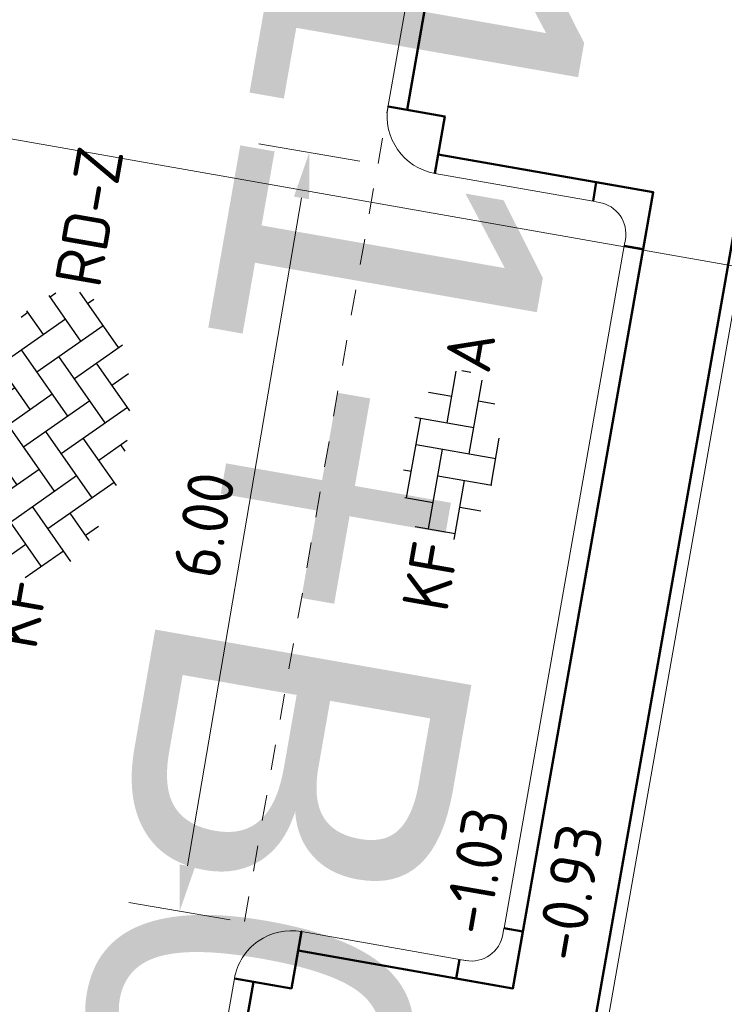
# Model space of a CAD drawing. Header units: metres. Extents: x 2514 to 227642, y 1683 to 852646.
# Tile 340 of 462: x 114040.98 to 114046.47, y 426322.37 to 426330.05. Entities that reach past the tile are written whole.
import ezdxf
from ezdxf.enums import TextEntityAlignment as Align
from ezdxf.lldxf.tags import DXFTag

# ---------------------------------------------------------------- set-up
doc = ezdxf.new("R2018")
doc.units = ezdxf.units.M
doc.linetypes.add('VW-1-1_STREEP', pattern=[2, 1, -1])
doc.layers.get('Defpoints').update_dxf_attribs({"color": 244, "lineweight": 35})
for name, color, linetype, lineweight in [('B-WE-KG-GRENS_PERCEEL-GV', 252, 'KG-PERCEEL', 18), ('N-WE-IE-MEUBILAIR_WEGMEUBILAIR_VERKEERSBORD-S', 7, 'Continuous', 9), ('N-WE-VH-KANTOPSLUITING_ACHTERKANTBAND-G', 1, 'Continuous', 50), ('N-WE-VH-KANTOPSLUITING_OPSLUITBAND_100X200-G', 1, 'Continuous', 18), ('N-WE-VH-KANTOPSLUITING_TROTTOIRBAND_130 150-G', 2, 'Continuous', 13), ('N-WE-VH-M', 7, 'Continuous', 18), ('N-WE-VH-NAP-T18', 1, 'Continuous', 18), ('N-WE-VH-VERHARDING_BETONSTRAATSTEEN-S', 1, 'Continuous', 25), ('N-WE-VH-VERHARDING_STRAATBAKSTEEN-S', 1, 'Continuous', 5), ('N-WE-VW-MARKERING_LANGS_STREEP_11_010-G', 7, 'VW-1-1_STREEP', 13)]:
    doc.layers.add(name, color=color, linetype=linetype, lineweight=lineweight)
doc.styles.add('ISO', font='NLCS-ISO.ttf')
doc.styles.add('NLCS-ISO', font='NLCS-ISO.ttf', dxfattribs={"height": 1.8})
doc.styles.add('NLCS-ISO-M200-T18', font='NLCS-ISO.ttf', dxfattribs={"height": 0.36})
doc.styles.get("Standard").update_dxf_attribs({"font": 'romans'})
tags = doc.linetypes.add('KG-PERCEEL', pattern='A,5.5,-2,["P",Standard,S=1.8,R=0,X=-0.5,Y=-0.9],-2,5.5,-2,[5,NLCS.SHX,S=0.75,R=0,X=0,Y=0],-2', length=19).pattern_tags.tags
tags[6] = DXFTag(74, 10)
doc.dimstyles.new('NLCS-M200-T18-PIJL_L2_H1', dxfattribs={"dimscale": 0.2, "dimtxt": 2.5, "dimasz": 1.8, "dimexe": 2, "dimexo": 2, "dimgap": 0.7, "dimtad": 1, "dimzin": 0, "dimdsep": 46, "dimtxsty": 'NLCS-ISO-M200-T18', "dimcen": 0, "dimdle": 2, "dimclrd": 256, "dimclre": 256, "dimclrt": 1, "dimadec": 1, "dimazin": 0, "dimtfac": 1, "dimtdec": 3, "dimtofl": 0, "dimtmove": 0, "dimatfit": 3, "dimfxl": 2, "dimfxlon": 1, "dimtfillclr": 256, "dimtolj": 1, "dimtzin": 0, "dimlwd": -1, "dimlwe": -1, "dimarcsym": 0})

# ---------------------------------------------------------------- blocks, each defined once
blk = doc.blocks.new('SVH-BSS_KEIFORMAAT_KEPER-SO')
at = {"ltscale": 0.1}
for p, q in [((-2.227, 0.742), (-0.213, 2.757)), ((0.216, 2.754), (1.485, 1.485)), ((-2.477, 2.477), (-1.485, 1.485)), ((-2.227, 2.227), (-1.846, 2.609)), ((0.742, 2.227), (1.197, 2.682)), ((0.742, 0.742), (2.446, 2.446)), ((-3.597, 2.112), (-1.485, 0)), ((-0.742, 2.227), (1.485, 0)), ((2.227, 2.227), (4.455, 0)), ((-5.197, 0.742), (-4.026, 1.914)), ((-4.565, 1.595), (-4.455, 1.485)), ((4.221, 1.719), (4.455, 1.485)), ((-5.197, -0.742), (-2.97, 1.485)), ((-2.227, -0.742), (0, 1.485)), ((0.742, -0.742), (2.97, 1.485)), ((3.712, 0.742), (4.502, 1.532)), ((-5.336, 0.881), (-4.455, 0)), ((3.712, -0.742), (5.247, 0.792)), ((-3.712, 0.742), (-1.485, -1.485)), ((-0.742, 0.742), (1.485, -1.485)), ((2.227, 0.742), (4.455, -1.485)), ((5.197, 0.742), (5.392, 0.548)), ((-4.812, -1.842), (-2.97, 0)), ((-2.227, -2.227), (0, 0)), ((0.742, -2.227), (2.97, 0)), ((-5.735, -0.205), (-4.455, -1.485)), ((3.712, -2.227), (5.574, -0.365)), ((-3.712, -0.742), (-1.485, -2.97)), ((-0.742, -0.742), (1.485, -2.97)), ((2.227, -0.742), (3.844, -2.359)), ((5.197, -0.742), (5.405, -0.951)), ((-3.894, -2.409), (-2.97, -1.485)), ((-1.594, -3.079), (0, -1.485)), ((1.365, -3.09), (2.97, -1.485)), ((-3.712, -2.227), (-3.271, -2.669)), ((-0.742, -2.227), (0.214, -3.184)), ((2.227, -2.227), (2.781, -2.781)), ((-0.217, -3.187), (0, -2.97))]:
    blk.add_line(p, q, dxfattribs=at)
at = {"style": 'NLCS-ISO'}
blk.add_attdef('FORMAAT', text='', height=1.8, dxfattribs=at).set_placement((-5.835, -0.215), align=Align.MIDDLE_RIGHT)
blk.add_attdef('KLEUR', text='', height=1.8, dxfattribs=at).set_placement((5.825, -0.215), align=Align.MIDDLE_LEFT)
at = {"style": 'NLCS-ISO', "flags": 1}
blk.add_attdef('FUNCTIE', text='', height=1.8, dxfattribs=at).set_placement((0.116, -3.585), align=Align.MIDDLE_CENTER)
blk = doc.blocks.new('N-SIE-WEG_VERKEERSBORD_ROND-SO')
at = {"lineweight": 30, "flags": 104}
blk.add_attdef('bordgegevens', text='', height=1.8, dxfattribs=at).set_placement((2.209, 3.21), align=Align.TOP_LEFT)
blk = doc.blocks.new('hoekblok inw. 25')
at = {"layer": 'N-WE-VH-KANTOPSLUITING_ACHTERKANTBAND-G', "ltscale": 0.2, "flags": 128}
blk.add_lwpolyline([(-0.45, 0.15), (-0.45, 0), (0, 0), (0, 0.45), (-0.15, 0.45)], dxfattribs=at)
at = {"layer": 'N-WE-VH-KANTOPSLUITING_TROTTOIRBAND_130 150-G', "ltscale": 0.2, "flags": 128}
blk.add_lwpolyline([(-0.15, 0.45), (-0.15, 0.4, -0.414214), (-0.4, 0.15), (-0.45, 0.15)], format="xyb", dxfattribs=at)
blk = doc.blocks.new('SVH-BSS_KEIFORMAAT_ELLEBOOG_KL-SO-flat-57')
at = {"layer": 'N-WE-VH-VERHARDING_BETONSTRAATSTEEN-S', "ltscale": 0.2}
for p, q in [((-0.0316, 0.2652), (0.0391, 0.6665)), ((0.0823, 0.6716), (0.1521, 0.6593)), ((0.1388, 0.0219), (0.2403, 0.5984)), ((-0.1773, 0.5041), (0.0048, 0.472)), ((0.2116, 0.4356), (0.3388, 0.4132)), ((-0.2841, 0.3096), (0.1752, 0.2288)), ((-0.3477, -0.3189), (-0.2384, 0.3016)), ((-0.2748, 0.0948), (0.3456, -0.0145)), ((0.3092, -0.2213), (0.3736, 0.1442)), ((-0.1773, -0.5621), (-0.068, 0.0584)), ((-0.3725, -0.1013), (-0.3113, -0.112)), ((-0.1044, -0.1485), (0.3155, -0.2224)), ((0.0214, -0.6445), (0.1024, -0.1849)), ((-0.3607, -0.3166), (-0.1409, -0.3553)), ((0.066, -0.3917), (0.2309, -0.4207)), ((-0.2819, -0.5437), (0.0295, -0.5985))]:
    blk.add_line(p, q, dxfattribs=at)
at = {"layer": 'N-WE-VH-VERHARDING_BETONSTRAATSTEEN-S', "style": 'NLCS-ISO'}
blk.add_attdef('KLEUR', text='', height=0.36, rotation=80.01356, dxfattribs=at).set_placement((0.1177, 0.6687), align=Align.MIDDLE_LEFT)
at = {"layer": 'N-WE-VH-VERHARDING_BETONSTRAATSTEEN-S', "style": 'NLCS-ISO', "flags": 1}
blk.add_attdef('FUNCTIE', text='', height=0.36, rotation=80.01356, dxfattribs=at).set_placement((0.7101, -0.1015), align=Align.MIDDLE_CENTER)
at = {"layer": 'N-WE-VH-VERHARDING_BETONSTRAATSTEEN-S', "style": 'NLCS-ISO'}
blk.add_attdef('FORMAAT', text='', height=0.36, rotation=80.01356, dxfattribs=at).set_placement((-0.1177, -0.6687), align=Align.MIDDLE_RIGHT)
blk = doc.blocks.new('*D813')
at = {"layer": 'Defpoints', "color": 0, "transparency": 16777216}
for p in [(114043.236, 426329.0127), (114044.8298, 426328.7404), (114043.8195, 426322.826)]:
    blk.add_point(p, dxfattribs=at)
at = {"layer": 'N-WE-VH-M', "transparency": 16777216}
for p, q in [((114043.6302, 426328.9453), (114042.8417, 426329.08)), ((114042.2863, 426323.4531), (114043.1753, 426328.6578)), ((114042.62, 426323.0309), (114041.8314, 426323.1656))]:
    blk.add_line(p, q, dxfattribs=at)
for points in [[(114043.2345, 426328.6477), (114043.1162, 426328.6679), (114043.236, 426329.0127)], [(114042.3455, 426323.443), (114042.2272, 426323.4632), (114042.2257, 426323.0983)]]:
    blk.add_solid(points, dxfattribs=at)
at = {"layer": 'N-WE-VH-M', "transparency": 16777216, "insert": (114042.4154, 426326.1094), "char_height": 0.36, "attachment_point": 5, "rotation": 80.30664, "style": 'NLCS-ISO-M200-T18'}
blk.add_mtext('\\A1;6.00', dxfattribs=at)

msp = doc.modelspace()

# ---------------------------------------------------------------- linework, layer by layer
at = {"layer": 'B-WE-KG-GRENS_PERCEEL-GV', "ltscale": 0.2}
msp.add_lwpolyline([(114055.085, 426326.623), (114035.645, 426330.046)], dxfattribs=at)
at = {"layer": 'N-WE-VH-KANTOPSLUITING_ACHTERKANTBAND-G', "ltscale": 0.2}
for p, q in [((114043.9969, 426329.3441), (114046.0459, 426340.9761)), ((114047.5087, 426333.8853), (114044.9249, 426319.2117)), ((114045.9144, 426328.7018), (114044.2401, 426328.9966)), ((114044.8221, 426322.4972), (114045.8368, 426328.2585)), ((114043.1479, 426322.792), (114044.8221, 426322.4972))]:
    msp.add_line(p, q, dxfattribs=at)
for points in [[(114043.8489, 426329.3695), (114043.849, 426329.3701), (114044.292, 426329.2923), (114044.2142, 426328.8488)], [(114042.6526, 426322.5746), (114043.0961, 426322.4968), (114043.1738, 426322.9397), (114043.1733, 426322.9398)]]:
    msp.add_lwpolyline(points, dxfattribs=at)
msp.add_lwpolyline([(114034.9475, 426288.189), (114034.8147, 426288.7302), (114035.3531, 426291.7874, -0.414214), (114035.7005, 426292.0308), (114037.3748, 426291.736), (114039.5078, 426303.8497), (114037.8335, 426304.1445, -0.414214), (114037.5901, 426304.492), (114038.1287, 426307.5509), (114040.9358, 426311.9594), (114042.8004, 426322.5487)], format="xyb", dxfattribs=at)
at = {"layer": 'N-WE-VH-KANTOPSLUITING_OPSLUITBAND_100X200-G'}
msp.add_line((114047.6066, 426333.8647), (114045.0234, 426319.1944), dxfattribs=at)
at = {"layer": 'N-WE-VH-KANTOPSLUITING_TROTTOIRBAND_130 150-G', "ltscale": 0.2}
for p, q in [((114044.7476, 426334.4709), (114043.8477, 426329.3622)), ((114044.2142, 426328.8488), (114045.4454, 426328.632))]:
    msp.add_line(p, q, dxfattribs=at)
at = {"layer": 'N-WE-VH-KANTOPSLUITING_TROTTOIRBAND_130 150-G', "ltscale": 0.2, "flags": 128}
for points in [[(114045.7669, 426328.7277), (114045.7668, 426328.7276)], [(114045.689, 426328.2844), (114044.7524, 426322.9664)]]:
    msp.add_lwpolyline(points, dxfattribs=at)
msp.add_lwpolyline([(114044.4652, 426322.7123), (114043.1738, 426322.9397, 0.414214), (114042.6526, 426322.5746), (114042.1293, 426319.6025)], format="xyb", dxfattribs=at)
at = {"layer": 'N-WE-VH-KANTOPSLUITING_TROTTOIRBAND_130 150-G', "ltscale": 0.2}
msp.add_arc((114044.2922, 426329.292), 0.45, 170.01356, 260.01356, dxfattribs=at)
at = {"layer": 'N-WE-VW-MARKERING_LANGS_STREEP_11_010-G', "ltscale": 0.2, "flags": 128}
msp.add_lwpolyline([(114042.7307, 426323.0178), (114043.8472, 426329.359)], dxfattribs=at)

# ---------------------------------------------------------------- block references
at = {"ltscale": 0.2, "rotation": 80.05984212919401}
msp.add_blockref('hoekblok inw. 25', (114045.9144, 426328.7018), dxfattribs=at)
at = {"rotation": 350.0711433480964}
msp.add_blockref('hoekblok inw. 25', (114044.8221, 426322.4973), dxfattribs=at)
at = {"layer": 'N-WE-IE-MEUBILAIR_WEGMEUBILAIR_VERKEERSBORD-S', "ltscale": 0.2}
ref = msp.add_blockref('N-SIE-WEG_VERKEERSBORD_ROND-SO', (114045.4188, 426333.8248), dxfattribs=dict(at, xscale=0.2, yscale=0.2, zscale=0.2, rotation=260.0500476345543))
lines = msp.add_mtext('G11+B06+', dxfattribs={"layer": '0', "insert": (114045.9749, 426333.2787), "char_height": 2.5, "attachment_point": 1, "rotation": 260.05005})
ref.add_attrib('bordgegevens', '', (114045.9749, 426333.2787), dxfattribs={"flags": 26}).embed_mtext(lines)
at = {"layer": 'N-WE-VH-VERHARDING_BETONSTRAATSTEEN-S', "xscale": 0.1999999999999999, "yscale": 0.1999999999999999, "zscale": 0.1999999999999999, "rotation": 80.0135621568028}
msp.add_blockref('SVH-BSS_KEIFORMAAT_KEPER-SO', (114041.1826, 426326.8372), dxfattribs=at).add_auto_attribs({'FORMAAT': 'KF', 'KLEUR': 'RD-Z'})
at = {"layer": 'N-WE-VH-VERHARDING_STRAATBAKSTEEN-S', "ltscale": 0.2}
msp.add_blockref('SVH-BSS_KEIFORMAAT_ELLEBOOG_KL-SO-flat-57', (114044.3417, 426326.6403), dxfattribs=at).add_auto_attribs({'FORMAAT': 'KF', 'KLEUR': 'A'})

# ---------------------------------------------------------------- texts
at = {"layer": 'N-WE-VH-NAP-T18', "style": 'ISO'}
for s, p in [('-1.03', (114044.6284, 426322.8965)), ('-0.93', (114045.3484, 426322.6894))]:
    msp.add_text(s, height=0.36, rotation=80.10863, dxfattribs=at).set_placement(p)

# ---------------------------------------------------------------- dimensions: what is measured, and where the dimension line sits
at = {"layer": 'N-WE-VH-M'}
dim = msp.add_aligned_dim(p1=(114043.8195, 426322.826), p2=(114044.8298, 426328.7404), distance=1.6169, dimstyle='NLCS-M200-T18-PIJL_L2_H1', override={"dimtad": 4, "dimclrt": 256}, dxfattribs=at)
dim.commit()
dim.dimension.update_dxf_attribs({"geometry": '*D813', "text_midpoint": (114042.4154, 426326.1094)})

doc.saveas('drawing.dxf')
